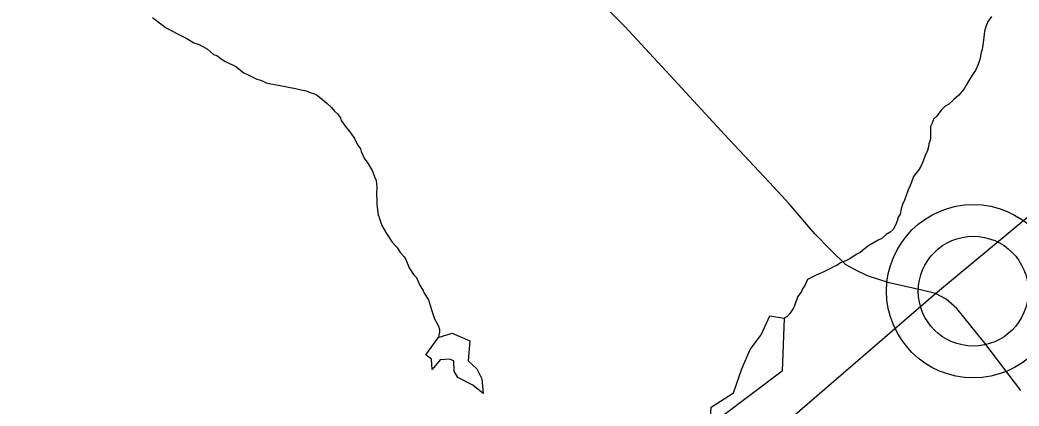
# Model space of a CAD drawing. Extents: x 1310247 to 1664935, y 235267 to 584339.
# Drawn here: x 1483820 to 1488343, y 450962 to 452713 of the extents above; entities that cross this region are included whole.
import ezdxf

# ---------------------------------------------------------------- set-up
doc = ezdxf.new("R2010")
doc.units = 0
for name, color, linetype in [('GM_X_County_Road', 7, 'Continuous'), ('GM_X_Minor_River', 7, 'Continuous'), ('GM_X_State_Route', 7, 'Continuous'), ('GM_X_Township_Road', 7, 'Continuous'), ('GM_X_Unincorporated', 7, 'Continuous'), ('GM_X_Unincorporated_Location', 7, 'Continuous')]:
    doc.layers.add(name, color=color, linetype=linetype)

msp = doc.modelspace()

# ---------------------------------------------------------------- linework, layer by layer
at = {"layer": 'GM_X_County_Road'}
msp.add_lwpolyline([(1487964.8, 451471.8), (1488791.1, 452160.6), (1489040.5, 452376.7), (1489136.1, 452459.1), (1489183.2, 452499.7), (1489228.2, 452540.7), (1489272.3, 452584.7), (1489332.9, 452652.8), (1489351.3, 452682.1), (1489436.8, 452762.4), (1489483.1, 452795.3), (1490005.7, 453250.1), (1490193.3, 453412.1), (1490350.2, 453544.8), (1490841.1, 453954.3), (1490981.7, 454073.3), (1491195.5, 454248.7), (1491302.4, 454332.5), (1491698.1, 454675.3)], dxfattribs=at)
at = {"layer": 'GM_X_Minor_River'}
for points in [[(1484419.7, 452723.4), (1484463, 452690.2), (1484478.7, 452677.8), (1484512.4, 452660.9), (1484526.2, 452652.5), (1484575.7, 452629.2), (1484607.3, 452608.3), (1484631.2, 452601.7), (1484668.8, 452580.7), (1484696.2, 452555.9), (1484710.1, 452551.5), (1484729.8, 452537), (1484749.5, 452524.5), (1484797.1, 452501.2), (1484832.4, 452472.2), (1484852.3, 452463.7), (1484891.9, 452444.6), (1484909.8, 452440.2), (1484933.6, 452427.5), (1484955.5, 452423), (1484997.5, 452415.8), (1485027.4, 452409.1), (1485067.3, 452402), (1485093.2, 452395.3), (1485115.1, 452390.7), (1485133, 452384.3), (1485152.9, 452377.7), (1485166.7, 452369.4), (1485198.2, 452344.5), (1485210, 452334.2), (1485229.5, 452315.6), (1485243.2, 452299.3), (1485256.9, 452286.9), (1485270.5, 452268.5), (1485274.2, 452256.4), (1485293.6, 452229.8), (1485316.8, 452199.2), (1485334.3, 452174.7), (1485347.6, 452146.3), (1485361.1, 452127.9), (1485364.9, 452115.8), (1485380.1, 452083.4), (1485391.7, 452067), (1485414.8, 452030.4), (1485426, 451998), (1485431.7, 451983.9), (1485434.9, 451953.7), (1485434.3, 451927.7), (1485435.4, 451891.6), (1485435, 451877.6), (1485438.3, 451851.5), (1485441.8, 451829.4), (1485445.5, 451817.3), (1485458.6, 451780.9), (1485479.7, 451744.3), (1485504.8, 451705.6), (1485526.3, 451683), (1485541.7, 451656.5), (1485559.3, 451638), (1485567, 451625.8), (1485582.1, 451589.4), (1485601.4, 451558.8), (1485615, 451544.4), (1485628.3, 451512), (1485645.6, 451485.6), (1485649.3, 451473.4), (1485668.6, 451442.9), (1485677.9, 451412.6), (1485683.5, 451398.4), (1485696.5, 451358), (1485704.2, 451343.8), (1485713.7, 451323.5), (1485719.4, 451309.4), (1485719, 451297.3), (1485716.7, 451283.4), (1485712.4, 451271.5)], [(1488218.1, 452728.5), (1488199.4, 452702.9), (1488190.8, 452677.1), (1488186.3, 452661.2), (1488181.3, 452621.3), (1488176.2, 452579.3), (1488171.9, 452565.4), (1488165, 452533.6), (1488156.4, 452507.8), (1488145.7, 452484), (1488131.2, 452462.3), (1488114.4, 452434.7), (1488103.9, 452417), (1488095.6, 452403.2), (1488085.2, 452389.4), (1488070.7, 452371.8), (1488046.1, 452350.4), (1488023.5, 452328.9), (1488009.2, 452321.3), (1487990.7, 452303.7), (1487970, 452276.2), (1487955.6, 452262.6), (1487949.1, 452244.7), (1487942.7, 452228.9), (1487941.4, 452176.8), (1487939, 452162.9), (1487934.7, 452151), (1487932.4, 452137), (1487927.9, 452121.1), (1487917.3, 452097.3), (1487910.8, 452077.5), (1487904.4, 452061.6), (1487898, 452047.8), (1487887.6, 452032), (1487864.8, 452002.6), (1487854, 451972.8), (1487839, 451937.1), (1487823.9, 451895.5), (1487815.4, 451875.7), (1487808.9, 451855.8), (1487804.3, 451831.9), (1487795.9, 451818.1), (1487791.5, 451802.2), (1487787.2, 451790.3), (1487780.8, 451776.4), (1487772.4, 451762.6), (1487760.1, 451750.9), (1487741.8, 451739.4), (1487721.3, 451721.9), (1487705, 451714.3), (1487658.2, 451687.5), (1487623.4, 451658.3), (1487605.1, 451648.8), (1487576.5, 451629.5), (1487558.2, 451620), (1487533.9, 451610.6), (1487517.6, 451599), (1487505.5, 451595.3), (1487489.2, 451585.7), (1487458.7, 451570.5), (1487424.2, 451555.3), (1487397.8, 451542), (1487385.6, 451536.3), (1487372.9, 451508.6), (1487362.5, 451492.9), (1487358.2, 451481), (1487341.6, 451459.4), (1487330.8, 451429.6), (1487326.4, 451415.7), (1487320.1, 451403.8), (1487305.5, 451382.2), (1487291.1, 451366.5), (1487279.5, 451361.1)], [(1487279.5, 451361.1), (1487270.1, 451119.6), (1486989.6, 450908.7), (1486945.4, 450899.5), (1486948.6, 450957.6), (1487050, 451021.7)], [(1487050, 451021.7), (1487088.2, 451131.1), (1487126.1, 451218.5), (1487175.5, 451285.6), (1487215.3, 451371), (1487279.5, 451361.1)], [(1485712.7, 451272.3), (1485776.8, 451292.6), (1485856.1, 451257), (1485848.2, 451167.1), (1485887.5, 451130.3), (1485910.6, 451085.8), (1485917.2, 451019.5), (1485869.9, 451056.5), (1485802.6, 451091.8), (1485785.2, 451120.2), (1485784.1, 451166.3), (1485764.3, 451174.7), (1485722.2, 451171.5), (1485685.3, 451128.2)], [(1485685.3, 451128.2), (1485682.3, 451174.3), (1485656.7, 451194.8), (1485712.4, 451271.5)]]:
    msp.add_lwpolyline(points, dxfattribs=at)
at = {"layer": 'GM_X_State_Route'}
msp.add_lwpolyline([(1488351.5, 451032.5), (1488188, 451247.8), (1488061.3, 451404.8), (1488012.6, 451447.1), (1487964.8, 451471.8), (1487903, 451488.1), (1487755.6, 451521.1), (1487656.7, 451552.3), (1487597.7, 451581.8), (1487557.8, 451604.4), (1487491.9, 451666.8), (1487419, 451743.2), (1487302.8, 451878.5), (1487232.5, 451954.8), (1487009.6, 452193.4), (1486781.4, 452440.6), (1486557.7, 452682.6), (1486405, 452837.9)], dxfattribs=at)
at = {"layer": 'GM_X_Township_Road'}
msp.add_lwpolyline([(1483819.5, 447968.6), (1485073.1, 449015.8), (1485303.1, 449198.8), (1485443.6, 449317.8), (1485553.6, 449407.5), (1485675.9, 449510.8), (1485820.6, 449635.7), (1485981.6, 449772.3), (1486118.2, 449889.4), (1486546, 450248.1), (1486670.4, 450355.5), (1486813, 450478.4), (1487964.8, 451471.8)], dxfattribs=at)
at = {"layer": 'GM_X_Unincorporated'}
for radius in [392.8, 249]:
    msp.add_circle((1488135.8, 451482.8), radius, dxfattribs=at)
at = {"layer": 'GM_X_Unincorporated_Location'}
msp.add_line((1488135.8, 451482.8), (1488135.8, 451482.8), dxfattribs=at)

doc.saveas('drawing.dxf')
